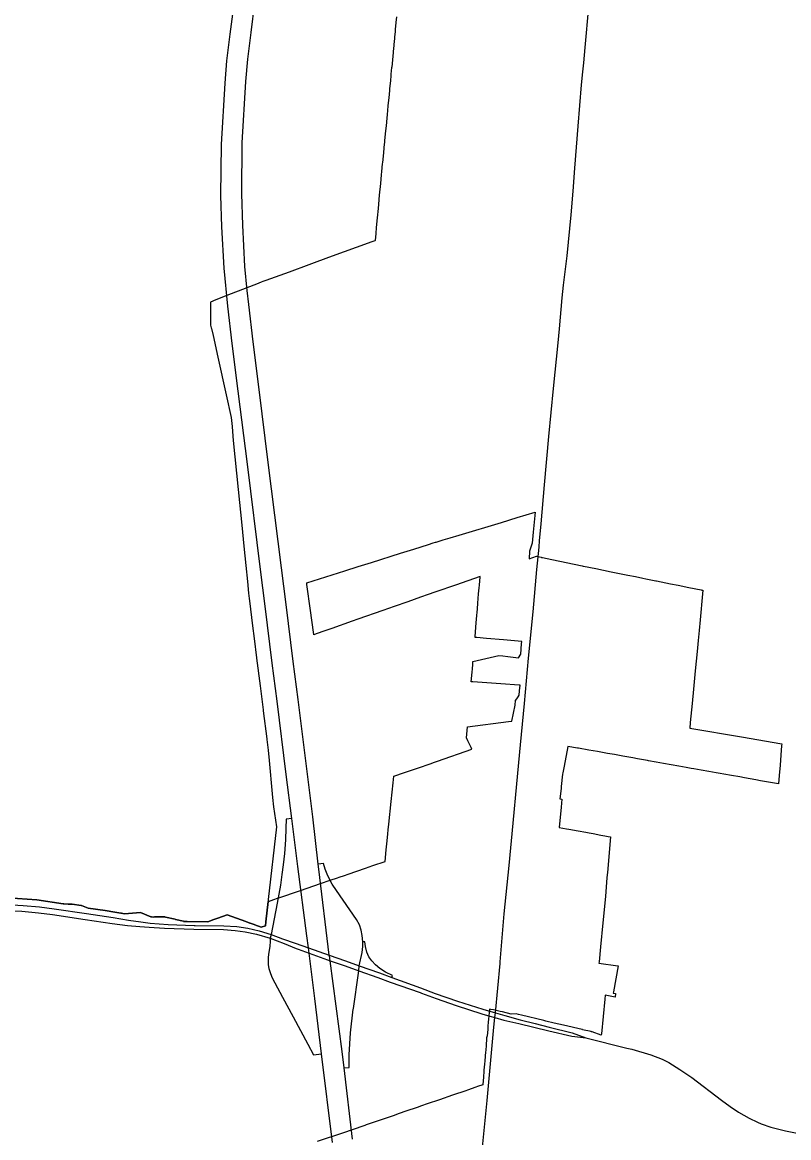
# Model space of a CAD drawing. Extents: x 0 to 34, y 0 to 22.
# Drawn here: x 5.0567 to 5.1855, y 14.4386 to 14.626 of the extents above; entities that cross this region are included whole.
import ezdxf

# ---------------------------------------------------------------- set-up
doc = ezdxf.new("R2010")
doc.units = 0
for name, color, linetype in [('GM_X_Corporation', 7, 'Continuous'), ('GM_X_Interchange_Ramps', 7, 'Continuous'), ('GM_X_Interstate_Route', 7, 'Continuous'), ('GM_X_State_Route', 7, 'Continuous')]:
    doc.layers.add(name, color=color, linetype=linetype)

msp = doc.modelspace()

# ---------------------------------------------------------------- linework, layer by layer
at = {"layer": 'GM_X_Corporation'}
for points in [[(5.11959, 14.62692), (5.1195, 14.62596), (5.11938, 14.62479), (5.11935, 14.62447), (5.11926, 14.62351), (5.11924, 14.62327), (5.11914, 14.62223), (5.11912, 14.62207), (5.11903, 14.62109), (5.11902, 14.62095), (5.11901, 14.62089), (5.11889, 14.61967), (5.11878, 14.61847), (5.11877, 14.61839), (5.11866, 14.61729), (5.11865, 14.61711), (5.11855, 14.61607), (5.11852, 14.61583), (5.11851, 14.61568), (5.11843, 14.61487), (5.1184, 14.61455), (5.11828, 14.61327), (5.1182, 14.61247), (5.11815, 14.61197), (5.11807, 14.61117), (5.118, 14.61048), (5.11795, 14.60989), (5.11782, 14.60861), (5.1177, 14.60733), (5.11769, 14.60724), (5.11757, 14.60605), (5.11756, 14.60592), (5.11746, 14.60496), (5.11745, 14.60477), (5.11732, 14.60349), (5.11722, 14.60244), (5.1172, 14.60221), (5.11707, 14.60093), (5.11701, 14.60037), (5.11694, 14.59965), (5.11687, 14.59888), (5.11682, 14.59837), (5.11678, 14.5979), (5.11674, 14.59752), (5.11662, 14.59627), (5.11661, 14.59616), (5.11648, 14.59471), (5.11634, 14.59314), (5.11618, 14.5915), (5.11609, 14.59049), (5.11598, 14.5893), (5.11596, 14.58929), (5.11546, 14.58911), (5.10815, 14.58645), (5.1053, 14.58541), (5.10484, 14.58524), (5.10152, 14.58403), (5.10152, 14.58403), (5.09761, 14.58261), (5.09714, 14.58242), (5.09686, 14.58232), (5.09605, 14.582), (5.09442, 14.58137), (5.09106, 14.58006), (5.0892, 14.57934), (5.0883, 14.57899), (5.08835, 14.57507), (5.08844, 14.57467), (5.08847, 14.57455), (5.08877, 14.57338), (5.08957, 14.56971), (5.09095, 14.56339), (5.09179, 14.55957), (5.09194, 14.55806), (5.09209, 14.55646), (5.09216, 14.55571), (5.09297, 14.54747), (5.09357, 14.54151), (5.09393, 14.53799), (5.09426, 14.53469), (5.09454, 14.532), (5.09473, 14.53008), (5.09482, 14.52919), (5.09504, 14.52746), (5.09505, 14.52736), (5.0954, 14.52456), (5.09567, 14.52245), (5.09607, 14.5192), (5.09608, 14.51913), (5.09666, 14.51449), (5.09716, 14.51049), (5.09719, 14.51028), (5.09777, 14.50559), (5.09778, 14.50549), (5.09801, 14.50367), (5.09817, 14.50197), (5.09871, 14.49637), (5.09877, 14.49571), (5.09892, 14.49416), (5.09941, 14.49079), (5.09804, 14.47859), (5.09803, 14.47854), (5.098, 14.47825), (5.09761, 14.47484), (5.09754, 14.47415), (5.09685, 14.47394), (5.09576, 14.47434), (5.09565, 14.47438), (5.09501, 14.4746), (5.09494, 14.47463), (5.09428, 14.47487), (5.0911, 14.47601), (5.08954, 14.47544), (5.08889, 14.47521), (5.08786, 14.47484), (5.08442, 14.47488), (5.08376, 14.47489), (5.08377, 14.47497), (5.08243, 14.47526), (5.08237, 14.47527), (5.08076, 14.47565), (5.08065, 14.47568), (5.07891, 14.47566), (5.07881, 14.47565), (5.07843, 14.47566), (5.07831, 14.47567), (5.07657, 14.47642), (5.07653, 14.47642), (5.07387, 14.47619), (5.07334, 14.47627), (5.07325, 14.47629), (5.07227, 14.47645), (5.07062, 14.47672), (5.06774, 14.47716), (5.06664, 14.47757), (5.06656, 14.4776), (5.06509, 14.47779), (5.065, 14.4778), (5.06442, 14.47782), (5.06368, 14.47784), (5.06356, 14.47786), (5.05914, 14.47851), (5.05425, 14.47887)], [(5.05425, 14.47887), (5.05914, 14.47851), (5.06356, 14.47786), (5.06368, 14.47784), (5.06442, 14.47782), (5.065, 14.4778), (5.06509, 14.47779), (5.06656, 14.4776), (5.06664, 14.47757), (5.06774, 14.47716), (5.07062, 14.47672), (5.07227, 14.47645), (5.07325, 14.47629), (5.07387, 14.47619), (5.07653, 14.47642), (5.07657, 14.47642), (5.07831, 14.47567), (5.07843, 14.47566), (5.07881, 14.47565), (5.07891, 14.47566), (5.08065, 14.47568), (5.08076, 14.47565), (5.08237, 14.47527), (5.08243, 14.47526), (5.08377, 14.47497), (5.08378, 14.47497), (5.08376, 14.47489), (5.08442, 14.47488), (5.08786, 14.47484), (5.08889, 14.47521), (5.08954, 14.47544), (5.0911, 14.47601), (5.09428, 14.47487), (5.09494, 14.47463), (5.09501, 14.4746), (5.09565, 14.47438), (5.09576, 14.47434), (5.09685, 14.47394), (5.09754, 14.47415), (5.09761, 14.47484), (5.098, 14.47825), (5.09806, 14.47827), (5.09895, 14.47858), (5.0996, 14.4788), (5.09965, 14.47882), (5.10346, 14.48012), (5.10683, 14.48127), (5.10842, 14.48182), (5.10967, 14.48225), (5.10996, 14.48234), (5.11086, 14.48265), (5.11147, 14.48286), (5.11439, 14.48386), (5.11563, 14.48428), (5.11767, 14.48498), (5.11787, 14.48692), (5.11802, 14.48843), (5.11814, 14.48963), (5.11821, 14.49031), (5.11831, 14.49127), (5.11871, 14.49508), (5.11903, 14.49819), (5.11914, 14.49929), (5.12095, 14.49991), (5.12314, 14.50068), (5.12543, 14.50147), (5.12579, 14.5016), (5.12579, 14.5016), (5.12647, 14.50183), (5.13226, 14.50385), (5.13213, 14.50413), (5.1316, 14.50527), (5.13137, 14.50576), (5.13152, 14.50761), (5.13842, 14.50849), (5.13897, 14.50856), (5.13953, 14.51122), (5.13961, 14.51204), (5.13979, 14.51231), (5.14001, 14.51264), (5.14021, 14.51295), (5.14028, 14.51366), (5.14037, 14.51462), (5.14021, 14.51463), (5.13713, 14.51484), (5.1324, 14.51517), (5.1324, 14.51517), (5.13216, 14.51518), (5.13229, 14.51681), (5.13234, 14.51733), (5.1324, 14.51807), (5.13244, 14.51859), (5.13677, 14.5196), (5.13745, 14.51952), (5.13829, 14.51941), (5.14008, 14.51919), (5.14046, 14.51984), (5.14062, 14.52156), (5.14066, 14.52195), (5.14066, 14.52195), (5.13758, 14.52222), (5.13473, 14.52247), (5.13309, 14.52261), (5.13278, 14.52264), (5.13279, 14.52278), (5.13298, 14.52509), (5.13308, 14.52629), (5.13309, 14.52636), (5.13313, 14.52681), (5.13318, 14.52745), (5.13326, 14.52838), (5.13339, 14.52998), (5.13347, 14.53096), (5.13351, 14.53142), (5.13363, 14.5328), (5.13364, 14.53289), (5.12948, 14.53143), (5.1262, 14.53028), (5.12474, 14.52977), (5.12379, 14.52943), (5.12363, 14.52938), (5.1215, 14.52863), (5.11919, 14.52782), (5.11729, 14.52715), (5.11308, 14.52567), (5.11216, 14.52535), (5.10872, 14.52414), (5.10754, 14.52372), (5.10611, 14.52322), (5.10571, 14.52308), (5.10565, 14.52351), (5.10515, 14.52714), (5.10454, 14.53155), (5.1045, 14.53179), (5.1109, 14.53381), (5.11315, 14.53452), (5.1154, 14.53523), (5.12027, 14.53677), (5.12249, 14.53747), (5.12494, 14.53824), (5.12574, 14.5385), (5.12616, 14.53863), (5.12627, 14.53866), (5.12745, 14.53902), (5.12863, 14.53938), (5.13013, 14.53983), (5.13721, 14.54196), (5.13985, 14.54276), (5.14287, 14.54367), (5.14257, 14.54033), (5.14241, 14.53849), (5.14194, 14.53712), (5.14186, 14.53582), (5.14186, 14.53581), (5.14311, 14.53626), (5.1439, 14.53609), (5.14398, 14.53608), (5.14413, 14.53604), (5.14568, 14.53572), (5.15077, 14.53466), (5.15097, 14.53462), (5.151, 14.53461), (5.15306, 14.5342), (5.15566, 14.53367), (5.15845, 14.53311), (5.15976, 14.53284), (5.16101, 14.53259), (5.16147, 14.5325), (5.16317, 14.53215), (5.1633, 14.53213), (5.16563, 14.53166), (5.16693, 14.53139), (5.16693, 14.53139), (5.16871, 14.53104), (5.17079, 14.53062), (5.17091, 14.53059), (5.17109, 14.53055), (5.17104, 14.52997), (5.17062, 14.52559), (5.17045, 14.52377), (5.17029, 14.5221), (5.17011, 14.52027), (5.1698, 14.517), (5.16951, 14.51394), (5.16927, 14.51151), (5.16897, 14.50834), (5.16888, 14.5074), (5.17757, 14.5059), (5.18434, 14.50473), (5.18434, 14.50472), (5.18432, 14.50447), (5.18419, 14.50287), (5.18405, 14.50114), (5.18391, 14.49941), (5.1838, 14.49802), (5.18078, 14.49856), (5.17999, 14.4987), (5.17903, 14.49887), (5.1781, 14.49903), (5.1773, 14.49918), (5.17587, 14.49943), (5.17461, 14.49966), (5.17397, 14.49977), (5.17334, 14.49988), (5.17207, 14.50011), (5.17081, 14.50034), (5.16954, 14.50056), (5.16913, 14.50063), (5.16828, 14.50079), (5.16701, 14.50101), (5.16574, 14.50123), (5.16448, 14.50147), (5.16321, 14.50169), (5.16195, 14.50192), (5.16177, 14.50195), (5.1601, 14.50225), (5.1593, 14.50239), (5.15763, 14.50269), (5.1562, 14.50293), (5.15506, 14.50314), (5.15478, 14.50319), (5.15335, 14.50344), (5.15193, 14.5037), (5.15018, 14.50401), (5.14999, 14.50404), (5.14837, 14.50432), (5.14774, 14.50098), (5.14769, 14.50071), (5.14754, 14.49986), (5.1475, 14.49966), (5.14727, 14.4976), (5.14724, 14.49732), (5.14719, 14.49681), (5.14705, 14.4955), (5.14713, 14.49549), (5.14736, 14.49545), (5.14724, 14.49413), (5.14691, 14.49069), (5.14817, 14.49046), (5.14853, 14.4904), (5.15012, 14.49011), (5.15138, 14.48989), (5.15194, 14.48979), (5.15265, 14.48966), (5.15391, 14.48943), (5.15462, 14.4893), (5.15518, 14.4892), (5.15553, 14.48914), (5.15503, 14.48314), (5.15496, 14.48227), (5.1547, 14.47909), (5.15429, 14.47469), (5.15388, 14.47064), (5.15362, 14.46814), (5.15362, 14.46813), (5.1536, 14.4679), (5.15681, 14.46747), (5.15682, 14.46747), (5.15605, 14.46309), (5.15601, 14.46287), (5.15637, 14.46281), (5.15642, 14.4628), (5.15631, 14.46217), (5.15467, 14.4625), (5.1546, 14.46185), (5.15402, 14.456), (5.154, 14.45581), (5.15247, 14.45635), (5.15245, 14.45635), (5.1524, 14.45636), (5.15235, 14.45637), (5.15234, 14.45638), (5.15232, 14.45638), (5.15231, 14.45638), (5.1523, 14.45638), (5.15229, 14.45639), (5.15228, 14.45639), (5.15085, 14.45672), (5.15084, 14.45673), (5.15083, 14.45673), (5.15081, 14.45673), (5.1508, 14.45673), (5.15079, 14.45674), (5.15078, 14.45674), (5.14765, 14.45747), (5.14611, 14.45784), (5.14469, 14.45817), (5.14433, 14.45825), (5.1406, 14.45913), (5.14009, 14.45926), (5.14007, 14.45927), (5.13967, 14.45938), (5.13887, 14.45933), (5.13739, 14.45971), (5.13702, 14.4598), (5.13586, 14.46003), (5.13543, 14.46012), (5.1352, 14.46016), (5.13506, 14.45849), (5.13501, 14.45797), (5.13496, 14.4573), (5.13491, 14.45675), (5.13481, 14.45568), (5.13477, 14.4555), (5.13473, 14.45533), (5.13469, 14.45516), (5.13467, 14.45409), (5.13459, 14.45321), (5.13457, 14.45301), (5.13444, 14.45151), (5.13439, 14.45093), (5.13429, 14.44991), (5.13418, 14.44859), (5.13415, 14.44828), (5.13414, 14.44822), (5.13414, 14.44819), (5.13408, 14.44745), (5.13319, 14.44715), (5.13293, 14.44706), (5.13149, 14.44656), (5.13123, 14.44647), (5.12901, 14.44571), (5.1268, 14.44495), (5.12476, 14.44425), (5.12376, 14.4439), (5.12306, 14.44366), (5.12117, 14.44301), (5.12002, 14.44262), (5.12002, 14.44262), (5.11902, 14.44227), (5.11902, 14.44227), (5.11703, 14.44159), (5.11516, 14.44095), (5.11446, 14.44071), (5.11425, 14.44063), (5.11407, 14.44057), (5.1105, 14.43934), (5.10625, 14.43793)]]:
    msp.add_lwpolyline(points, dxfattribs=at)
at = {"layer": 'GM_X_Interchange_Ramps'}
for p, q in [((5.09851, 14.47271), (5.09836, 14.47208)), ((5.11325, 14.46659), (5.11333, 14.46743))]:
    msp.add_line(p, q, dxfattribs=at)
for points in [[(5.10199, 14.49219), (5.10104, 14.49211), (5.10101, 14.49056), (5.10092, 14.48862), (5.10075, 14.48634), (5.10056, 14.48441), (5.10032, 14.48279)], [(5.10832, 14.48201), (5.10793, 14.48285), (5.1076, 14.4837), (5.10733, 14.48465), (5.10642, 14.48453)], [(5.10032, 14.48279), (5.10006, 14.481), (5.09955, 14.47799), (5.09851, 14.47271)], [(5.11333, 14.46743), (5.11381, 14.46966), (5.11393, 14.47068), (5.11394, 14.47148), (5.11381, 14.47256), (5.11364, 14.47342), (5.11334, 14.47434), (5.11285, 14.47525), (5.11175, 14.47687), (5.10952, 14.48009), (5.10879, 14.48118), (5.10832, 14.48201)], [(5.09836, 14.47208), (5.09836, 14.47157), (5.09827, 14.47072), (5.09809, 14.46942), (5.09802, 14.46881), (5.09799, 14.46818), (5.09804, 14.46759), (5.09813, 14.46701), (5.09839, 14.46618), (5.09869, 14.46541), (5.09911, 14.46458), (5.10042, 14.46218), (5.10222, 14.45888), (5.10469, 14.45429), (5.10561, 14.45249), (5.10696, 14.45266)], [(5.11881, 14.46551), (5.11891, 14.4658), (5.11774, 14.4664), (5.1168, 14.46701), (5.11605, 14.46762), (5.11544, 14.46826), (5.11493, 14.46896), (5.1146, 14.46977), (5.11438, 14.47068), (5.11425, 14.47149), (5.11394, 14.47148)], [(5.11233, 14.46028), (5.1132, 14.46624), (5.11325, 14.46659)], [(5.11077, 14.45028), (5.11164, 14.45037), (5.11164, 14.45248), (5.11187, 14.45619), (5.11232, 14.46019), (5.11233, 14.46028)]]:
    msp.add_lwpolyline(points, dxfattribs=at)
at = {"layer": 'GM_X_Interstate_Route'}
for p, q in [((5.10653, 14.48367), (5.10642, 14.48453)), ((5.11221, 14.43832), (5.11077, 14.45028))]:
    msp.add_line(p, q, dxfattribs=at)
for points in [[(5.09451, 14.58091), (5.09412, 14.58493), (5.09375, 14.59189), (5.09358, 14.59718), (5.09366, 14.60572), (5.09427, 14.61603), (5.09457, 14.6198), (5.09513, 14.6243), (5.0958, 14.62929), (5.09669, 14.63476), (5.09814, 14.642), (5.09989, 14.64924), (5.1025, 14.65822), (5.10625, 14.6703), (5.11119, 14.68588)], [(5.10199, 14.49219), (5.10106, 14.49958), (5.09955, 14.51192), (5.0987, 14.5183), (5.09752, 14.52789), (5.09672, 14.53403), (5.09453, 14.55175), (5.09298, 14.564), (5.09198, 14.57199), (5.09123, 14.57828), (5.09062, 14.58465), (5.09025, 14.59161), (5.09008, 14.59689), (5.09015, 14.60544), (5.09077, 14.61575), (5.09106, 14.61951), (5.09162, 14.62402), (5.09229, 14.62901)], [(5.10642, 14.48453), (5.1055, 14.49247), (5.10306, 14.5122), (5.1022, 14.51859), (5.10103, 14.52817), (5.10023, 14.53432), (5.09803, 14.55204), (5.09649, 14.56429), (5.09548, 14.57227), (5.09474, 14.57856), (5.09451, 14.58091)], [(5.1088, 14.43775), (5.10696, 14.45266), (5.10585, 14.46193), (5.10489, 14.46956), (5.10477, 14.47048), (5.10452, 14.4725), (5.10301, 14.48413), (5.10199, 14.49219)], [(5.1083, 14.46913), (5.10829, 14.46922), (5.10653, 14.48367)], [(5.11077, 14.45028), (5.11043, 14.45306), (5.10841, 14.46831), (5.1083, 14.46913)]]:
    msp.add_lwpolyline(points, dxfattribs=at)
at = {"layer": 'GM_X_State_Route'}
for p, q in [((5.13621, 14.45954), (5.13699, 14.46786)), ((5.13613, 14.45876), (5.13621, 14.45954)), ((5.13529, 14.45901), (5.13613, 14.45876)), ((5.13597, 14.45712), (5.13613, 14.45876)), ((5.1348, 14.44482), (5.13597, 14.45712))]:
    msp.add_line(p, q, dxfattribs=at)
for points in [[(5.14355, 14.53786), (5.14364, 14.53885), (5.14391, 14.54172), (5.14445, 14.54829), (5.14518, 14.55637), (5.14598, 14.56445), (5.14674, 14.57214), (5.14696, 14.5745), (5.14743, 14.57971), (5.14768, 14.5818), (5.14827, 14.58672), (5.14894, 14.59364), (5.14927, 14.59764), (5.14957, 14.60147), (5.15009, 14.60852), (5.1507, 14.61548), (5.1509, 14.61764), (5.15105, 14.61915), (5.15129, 14.62173), (5.1519, 14.62859), (5.15225, 14.63218), (5.15259, 14.63568), (5.15328, 14.64334), (5.15366, 14.64781)], [(5.13699, 14.46786), (5.13701, 14.46811), (5.13766, 14.47617), (5.13854, 14.48432), (5.13918, 14.4914), (5.13982, 14.49803), (5.14041, 14.50457), (5.14109, 14.51152), (5.14178, 14.51915), (5.14254, 14.52694), (5.14319, 14.53406), (5.14354, 14.53778), (5.14355, 14.53786)], [(5.05397, 14.47676), (5.05663, 14.47663), (5.05943, 14.47636), (5.06174, 14.47605), (5.06726, 14.47523), (5.07179, 14.47455), (5.07436, 14.47424), (5.07646, 14.47403), (5.07804, 14.47393), (5.08061, 14.47376), (5.08552, 14.47363)], [(5.05409, 14.47778), (5.05684, 14.47761), (5.05959, 14.47734), (5.06204, 14.47702), (5.0675, 14.47622), (5.07197, 14.47556), (5.07454, 14.47514), (5.07661, 14.47482), (5.07819, 14.47464), (5.08123, 14.47442), (5.08557, 14.47423)], [(5.08557, 14.47423), (5.08574, 14.47422), (5.09054, 14.47417), (5.09274, 14.47403), (5.09459, 14.47375), (5.09649, 14.47331), (5.09851, 14.47271)], [(5.08552, 14.47363), (5.09053, 14.47357), (5.09246, 14.47339), (5.09417, 14.47316), (5.09604, 14.47274), (5.09836, 14.47208), (5.10069, 14.47118), (5.10272, 14.47038)], [(5.09851, 14.47271), (5.10045, 14.47201), (5.10255, 14.47126), (5.10477, 14.47048), (5.10829, 14.46922), (5.11102, 14.46827), (5.11333, 14.46743), (5.11671, 14.46626), (5.11881, 14.46551), (5.12364, 14.46373), (5.12611, 14.46281), (5.12981, 14.46153), (5.13409, 14.46019), (5.13621, 14.45954)], [(5.10272, 14.47038), (5.10307, 14.47024), (5.10489, 14.46956), (5.10797, 14.46846)], [(5.10797, 14.46846), (5.10841, 14.46831), (5.11093, 14.46743), (5.11325, 14.46659), (5.11643, 14.46548), (5.11853, 14.46472), (5.12357, 14.46294), (5.12381, 14.46285)], [(5.12381, 14.46285), (5.12625, 14.46193), (5.12964, 14.46076), (5.13395, 14.4594), (5.13529, 14.45901)], [(5.13621, 14.45954), (5.13778, 14.45908), (5.14036, 14.45839), (5.14287, 14.45773), (5.14527, 14.45712), (5.14912, 14.45619), (5.15139, 14.45533)], [(5.13613, 14.45876), (5.13761, 14.45834), (5.14014, 14.45774), (5.14264, 14.45716), (5.14518, 14.45654), (5.14904, 14.45561), (5.15052, 14.45544)], [(5.15052, 14.45544), (5.15139, 14.45533), (5.15829, 14.45364)], [(5.15829, 14.45364), (5.15916, 14.45343), (5.16232, 14.45252), (5.16426, 14.45174), (5.16536, 14.45122), (5.16718, 14.45002), (5.16923, 14.44866), (5.17423, 14.44489), (5.17568, 14.44382), (5.17708, 14.44287), (5.17888, 14.44183), (5.18027, 14.44118)], [(5.1332, 14.42748), (5.13336, 14.42928), (5.13389, 14.43531), (5.1348, 14.44482)], [(5.18027, 14.44118), (5.18089, 14.44088), (5.18252, 14.44032), (5.18498, 14.43971), (5.18746, 14.43923), (5.19, 14.43882)]]:
    msp.add_lwpolyline(points, dxfattribs=at)

doc.saveas('drawing.dxf')
